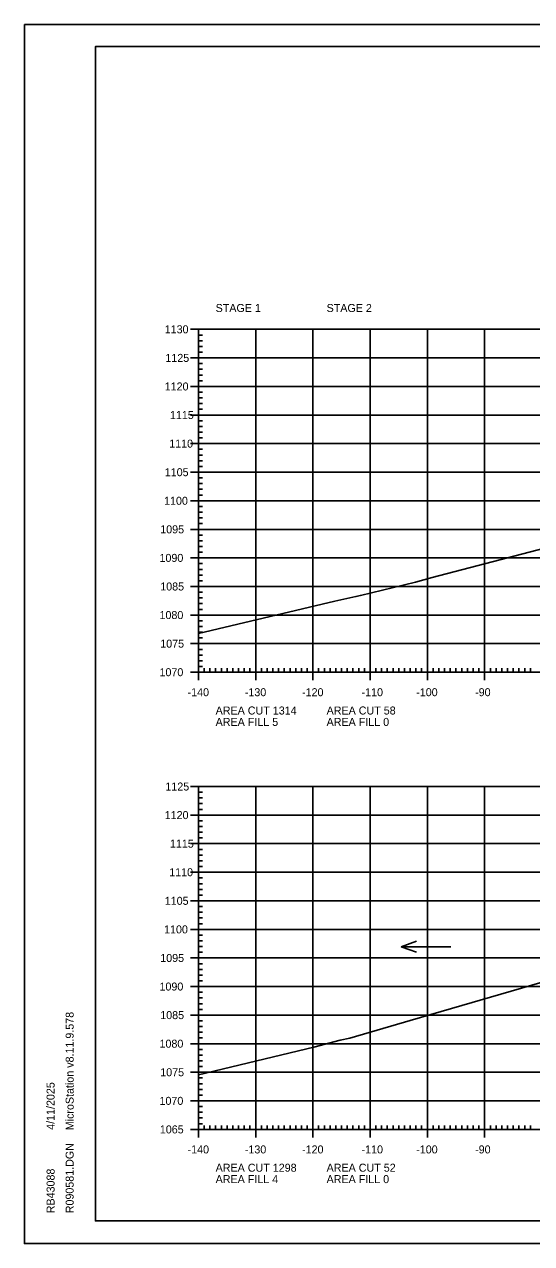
# Model space of a CAD drawing. Extents: x 1322838 to 1324533, y 339903 to 351025.
# Drawn here: x 1323533.3 to 1323621.9, y 348891.9 to 349105.2 of the extents above; entities that cross this region are included whole.
import ezdxf

# ---------------------------------------------------------------- set-up
doc = ezdxf.new("R2010")
doc.units = 0
for name, color, linetype in [('R_Axis', 7, 'Continuous'), ('R_Axis Annot', 7, 'Continuous'), ('R_Border', 7, 'Continuous'), ('R_Exist Surface', 7, 'Continuous'), ('R_Grid', 7, 'Continuous'), ('R_No Plot', 7, 'Continuous'), ('R_Water Annot', 7, 'Continuous')]:
    doc.layers.add(name, color=color, linetype=linetype)

msp = doc.modelspace()

# ---------------------------------------------------------------- linework, layer by layer
at = {"layer": 'R_Axis'}
for p, q in [((1323562.32, 349051.88), (1323565.12, 349051.88)), ((1323563.72, 348991.88), (1323563.72, 349051.88)), ((1323563.72, 349050.88), (1323564.42, 349050.88)), ((1323563.72, 349049.88), (1323564.42, 349049.88)), ((1323563.72, 349048.88), (1323564.42, 349048.88)), ((1323562.32, 349046.88), (1323565.12, 349046.88)), ((1323563.72, 349047.88), (1323564.42, 349047.88)), ((1323563.72, 349045.88), (1323564.42, 349045.88)), ((1323563.72, 349044.88), (1323564.42, 349044.88)), ((1323563.72, 349043.88), (1323564.42, 349043.88)), ((1323562.32, 349041.88), (1323565.12, 349041.88)), ((1323563.72, 349042.88), (1323564.42, 349042.88)), ((1323563.72, 349040.88), (1323564.42, 349040.88)), ((1323563.72, 349039.88), (1323564.42, 349039.88)), ((1323563.72, 349038.88), (1323564.42, 349038.88)), ((1323563.72, 349037.88), (1323564.42, 349037.88)), ((1323562.32, 349036.88), (1323565.12, 349036.88)), ((1323563.72, 349035.88), (1323564.42, 349035.88)), ((1323563.72, 349034.88), (1323564.42, 349034.88)), ((1323563.72, 349033.88), (1323564.42, 349033.88)), ((1323562.32, 349031.88), (1323565.12, 349031.88)), ((1323563.72, 349032.88), (1323564.42, 349032.88)), ((1323563.72, 349030.88), (1323564.42, 349030.88)), ((1323563.72, 349029.88), (1323564.42, 349029.88)), ((1323563.72, 349028.88), (1323564.42, 349028.88)), ((1323562.32, 349026.88), (1323565.12, 349026.88)), ((1323563.72, 349027.88), (1323564.42, 349027.88)), ((1323563.72, 349025.88), (1323564.42, 349025.88)), ((1323563.72, 349024.88), (1323564.42, 349024.88)), ((1323563.72, 349023.88), (1323564.42, 349023.88)), ((1323563.72, 349022.88), (1323564.42, 349022.88)), ((1323562.32, 349021.88), (1323565.12, 349021.88)), ((1323563.72, 349020.88), (1323564.42, 349020.88)), ((1323563.72, 349019.88), (1323564.42, 349019.88)), ((1323563.72, 349018.88), (1323564.42, 349018.88)), ((1323562.32, 349016.88), (1323565.12, 349016.88)), ((1323563.72, 349017.88), (1323564.42, 349017.88)), ((1323563.72, 349015.88), (1323564.42, 349015.88)), ((1323563.72, 349014.88), (1323564.42, 349014.88)), ((1323562.32, 349011.88), (1323565.12, 349011.88)), ((1323563.72, 349013.88), (1323564.42, 349013.88)), ((1323563.72, 349012.88), (1323564.42, 349012.88)), ((1323563.72, 349010.88), (1323564.42, 349010.88)), ((1323563.72, 349009.88), (1323564.42, 349009.88)), ((1323563.72, 349008.88), (1323564.42, 349008.88)), ((1323563.72, 349007.88), (1323564.42, 349007.88)), ((1323562.32, 349006.88), (1323565.12, 349006.88)), ((1323563.72, 349005.88), (1323564.42, 349005.88)), ((1323563.72, 349004.88), (1323564.42, 349004.88)), ((1323563.72, 349003.88), (1323564.42, 349003.88)), ((1323562.32, 349001.88), (1323565.12, 349001.88)), ((1323563.72, 349002.88), (1323564.42, 349002.88)), ((1323563.72, 349000.88), (1323564.42, 349000.88)), ((1323563.72, 348999.88), (1323564.42, 348999.88)), ((1323562.32, 348996.88), (1323565.12, 348996.88)), ((1323563.72, 348998.88), (1323564.42, 348998.88)), ((1323563.72, 348997.88), (1323564.42, 348997.88)), ((1323563.72, 348995.88), (1323564.42, 348995.88)), ((1323563.72, 348994.88), (1323564.42, 348994.88)), ((1323563.72, 348993.88), (1323564.42, 348993.88)), ((1323563.72, 348990.48), (1323563.72, 348993.28)), ((1323563.72, 348992.88), (1323564.42, 348992.88)), ((1323564.72, 348991.88), (1323564.72, 348992.58)), ((1323565.72, 348991.88), (1323565.72, 348992.58)), ((1323566.72, 348991.88), (1323566.72, 348992.58)), ((1323567.72, 348991.88), (1323567.72, 348992.58)), ((1323568.72, 348991.88), (1323568.72, 348992.58)), ((1323569.72, 348991.88), (1323569.72, 348992.58)), ((1323570.72, 348991.88), (1323570.72, 348992.58)), ((1323571.72, 348991.88), (1323571.72, 348992.58)), ((1323572.72, 348991.88), (1323572.72, 348992.58)), ((1323573.72, 348990.48), (1323573.72, 348993.28)), ((1323574.72, 348991.88), (1323574.72, 348992.58)), ((1323575.72, 348991.88), (1323575.72, 348992.58)), ((1323576.72, 348991.88), (1323576.72, 348992.58)), ((1323577.72, 348991.88), (1323577.72, 348992.58)), ((1323578.72, 348991.88), (1323578.72, 348992.58)), ((1323579.72, 348991.88), (1323579.72, 348992.58)), ((1323580.72, 348991.88), (1323580.72, 348992.58)), ((1323581.72, 348991.88), (1323581.72, 348992.58)), ((1323582.72, 348991.88), (1323582.72, 348992.58)), ((1323583.72, 348990.48), (1323583.72, 348993.28)), ((1323584.72, 348991.88), (1323584.72, 348992.58)), ((1323585.72, 348991.88), (1323585.72, 348992.58)), ((1323586.72, 348991.88), (1323586.72, 348992.58)), ((1323587.72, 348991.88), (1323587.72, 348992.58)), ((1323588.72, 348991.88), (1323588.72, 348992.58)), ((1323589.72, 348991.88), (1323589.72, 348992.58)), ((1323590.72, 348991.88), (1323590.72, 348992.58)), ((1323591.72, 348991.88), (1323591.72, 348992.58)), ((1323592.72, 348991.88), (1323592.72, 348992.58)), ((1323593.72, 348990.48), (1323593.72, 348993.28)), ((1323594.72, 348991.88), (1323594.72, 348992.58)), ((1323595.72, 348991.88), (1323595.72, 348992.58)), ((1323596.72, 348991.88), (1323596.72, 348992.58)), ((1323597.72, 348991.88), (1323597.72, 348992.58)), ((1323598.72, 348991.88), (1323598.72, 348992.58)), ((1323599.72, 348991.88), (1323599.72, 348992.58)), ((1323600.72, 348991.88), (1323600.72, 348992.58)), ((1323601.72, 348991.88), (1323601.72, 348992.58)), ((1323602.72, 348991.88), (1323602.72, 348992.58)), ((1323603.72, 348990.48), (1323603.72, 348993.28)), ((1323604.72, 348991.88), (1323604.72, 348992.58)), ((1323605.72, 348991.88), (1323605.72, 348992.58)), ((1323606.72, 348991.88), (1323606.72, 348992.58)), ((1323607.72, 348991.88), (1323607.72, 348992.58)), ((1323608.72, 348991.88), (1323608.72, 348992.58)), ((1323609.72, 348991.88), (1323609.72, 348992.58)), ((1323610.72, 348991.88), (1323610.72, 348992.58)), ((1323611.72, 348991.88), (1323611.72, 348992.58)), ((1323612.72, 348991.88), (1323612.72, 348992.58)), ((1323613.72, 348990.48), (1323613.72, 348993.28)), ((1323614.72, 348991.88), (1323614.72, 348992.58)), ((1323615.72, 348991.88), (1323615.72, 348992.58)), ((1323616.72, 348991.88), (1323616.72, 348992.58)), ((1323617.72, 348991.88), (1323617.72, 348992.58)), ((1323618.72, 348991.88), (1323618.72, 348992.58)), ((1323619.72, 348991.88), (1323619.72, 348992.58)), ((1323620.72, 348991.88), (1323620.72, 348992.58)), ((1323621.72, 348991.88), (1323621.72, 348992.58)), ((1323562.32, 348991.88), (1323565.12, 348991.88)), ((1323563.72, 348991.88), (1323843.72, 348991.88)), ((1323562.32, 348971.88), (1323565.12, 348971.88)), ((1323563.72, 348911.88), (1323563.72, 348971.88)), ((1323563.72, 348970.88), (1323564.42, 348970.88)), ((1323563.72, 348969.88), (1323564.42, 348969.88)), ((1323563.72, 348968.88), (1323564.42, 348968.88)), ((1323563.72, 348967.88), (1323564.42, 348967.88)), ((1323562.32, 348966.88), (1323565.12, 348966.88)), ((1323563.72, 348965.88), (1323564.42, 348965.88)), ((1323563.72, 348964.88), (1323564.42, 348964.88)), ((1323563.72, 348963.88), (1323564.42, 348963.88)), ((1323563.72, 348962.88), (1323564.42, 348962.88)), ((1323562.32, 348961.88), (1323565.12, 348961.88)), ((1323563.72, 348960.88), (1323564.42, 348960.88)), ((1323563.72, 348959.88), (1323564.42, 348959.88)), ((1323563.72, 348958.88), (1323564.42, 348958.88)), ((1323562.32, 348956.88), (1323565.12, 348956.88)), ((1323563.72, 348957.88), (1323564.42, 348957.88)), ((1323563.72, 348955.88), (1323564.42, 348955.88)), ((1323563.72, 348954.88), (1323564.42, 348954.88)), ((1323563.72, 348953.88), (1323564.42, 348953.88)), ((1323563.72, 348952.88), (1323564.42, 348952.88)), ((1323562.32, 348951.88), (1323565.12, 348951.88)), ((1323563.72, 348950.88), (1323564.42, 348950.88)), ((1323563.72, 348949.88), (1323564.42, 348949.88)), ((1323563.72, 348948.88), (1323564.42, 348948.88)), ((1323563.72, 348947.88), (1323564.42, 348947.88)), ((1323562.32, 348946.88), (1323565.12, 348946.88)), ((1323563.72, 348945.88), (1323564.42, 348945.88)), ((1323563.72, 348944.88), (1323564.42, 348944.88)), ((1323563.72, 348943.88), (1323564.42, 348943.88)), ((1323562.32, 348941.88), (1323565.12, 348941.88)), ((1323563.72, 348942.88), (1323564.42, 348942.88)), ((1323563.72, 348940.88), (1323564.42, 348940.88)), ((1323563.72, 348939.88), (1323564.42, 348939.88)), ((1323563.72, 348938.88), (1323564.42, 348938.88)), ((1323563.72, 348937.88), (1323564.42, 348937.88)), ((1323562.32, 348936.88), (1323565.12, 348936.88)), ((1323563.72, 348935.88), (1323564.42, 348935.88)), ((1323563.72, 348934.88), (1323564.42, 348934.88)), ((1323563.72, 348933.88), (1323564.42, 348933.88)), ((1323563.72, 348932.88), (1323564.42, 348932.88)), ((1323562.32, 348931.88), (1323565.12, 348931.88)), ((1323563.72, 348930.88), (1323564.42, 348930.88)), ((1323563.72, 348929.88), (1323564.42, 348929.88)), ((1323563.72, 348928.88), (1323564.42, 348928.88)), ((1323562.32, 348926.88), (1323565.12, 348926.88)), ((1323563.72, 348927.88), (1323564.42, 348927.88)), ((1323563.72, 348925.88), (1323564.42, 348925.88)), ((1323563.72, 348924.88), (1323564.42, 348924.88)), ((1323563.72, 348923.88), (1323564.42, 348923.88)), ((1323563.72, 348922.88), (1323564.42, 348922.88)), ((1323562.32, 348921.88), (1323565.12, 348921.88)), ((1323563.72, 348920.88), (1323564.42, 348920.88)), ((1323563.72, 348919.88), (1323564.42, 348919.88)), ((1323563.72, 348918.88), (1323564.42, 348918.88)), ((1323562.32, 348916.88), (1323565.12, 348916.88)), ((1323563.72, 348917.88), (1323564.42, 348917.88)), ((1323563.72, 348915.88), (1323564.42, 348915.88)), ((1323563.72, 348914.88), (1323564.42, 348914.88)), ((1323563.72, 348913.88), (1323564.42, 348913.88)), ((1323562.32, 348911.88), (1323565.12, 348911.88)), ((1323563.72, 348910.48), (1323563.72, 348913.28)), ((1323563.72, 348912.88), (1323564.42, 348912.88)), ((1323563.72, 348911.88), (1323843.72, 348911.88)), ((1323564.72, 348911.88), (1323564.72, 348912.58)), ((1323565.72, 348911.88), (1323565.72, 348912.58)), ((1323566.72, 348911.88), (1323566.72, 348912.58)), ((1323567.72, 348911.88), (1323567.72, 348912.58)), ((1323568.72, 348911.88), (1323568.72, 348912.58)), ((1323569.72, 348911.88), (1323569.72, 348912.58)), ((1323570.72, 348911.88), (1323570.72, 348912.58)), ((1323571.72, 348911.88), (1323571.72, 348912.58)), ((1323572.72, 348911.88), (1323572.72, 348912.58)), ((1323573.72, 348910.48), (1323573.72, 348913.28)), ((1323574.72, 348911.88), (1323574.72, 348912.58)), ((1323575.72, 348911.88), (1323575.72, 348912.58)), ((1323576.72, 348911.88), (1323576.72, 348912.58)), ((1323577.72, 348911.88), (1323577.72, 348912.58)), ((1323578.72, 348911.88), (1323578.72, 348912.58)), ((1323579.72, 348911.88), (1323579.72, 348912.58)), ((1323580.72, 348911.88), (1323580.72, 348912.58)), ((1323581.72, 348911.88), (1323581.72, 348912.58)), ((1323582.72, 348911.88), (1323582.72, 348912.58)), ((1323583.72, 348910.48), (1323583.72, 348913.28)), ((1323584.72, 348911.88), (1323584.72, 348912.58)), ((1323585.72, 348911.88), (1323585.72, 348912.58)), ((1323586.72, 348911.88), (1323586.72, 348912.58)), ((1323587.72, 348911.88), (1323587.72, 348912.58)), ((1323588.72, 348911.88), (1323588.72, 348912.58)), ((1323589.72, 348911.88), (1323589.72, 348912.58)), ((1323590.72, 348911.88), (1323590.72, 348912.58)), ((1323591.72, 348911.88), (1323591.72, 348912.58)), ((1323592.72, 348911.88), (1323592.72, 348912.58)), ((1323593.72, 348910.48), (1323593.72, 348913.28)), ((1323594.72, 348911.88), (1323594.72, 348912.58)), ((1323595.72, 348911.88), (1323595.72, 348912.58)), ((1323596.72, 348911.88), (1323596.72, 348912.58)), ((1323597.72, 348911.88), (1323597.72, 348912.58)), ((1323598.72, 348911.88), (1323598.72, 348912.58)), ((1323599.72, 348911.88), (1323599.72, 348912.58)), ((1323600.72, 348911.88), (1323600.72, 348912.58)), ((1323601.72, 348911.88), (1323601.72, 348912.58)), ((1323602.72, 348911.88), (1323602.72, 348912.58)), ((1323603.72, 348910.48), (1323603.72, 348913.28)), ((1323604.72, 348911.88), (1323604.72, 348912.58)), ((1323605.72, 348911.88), (1323605.72, 348912.58)), ((1323606.72, 348911.88), (1323606.72, 348912.58)), ((1323607.72, 348911.88), (1323607.72, 348912.58)), ((1323608.72, 348911.88), (1323608.72, 348912.58)), ((1323609.72, 348911.88), (1323609.72, 348912.58)), ((1323610.72, 348911.88), (1323610.72, 348912.58)), ((1323611.72, 348911.88), (1323611.72, 348912.58)), ((1323612.72, 348911.88), (1323612.72, 348912.58)), ((1323613.72, 348910.48), (1323613.72, 348913.28)), ((1323614.72, 348911.88), (1323614.72, 348912.58)), ((1323615.72, 348911.88), (1323615.72, 348912.58)), ((1323616.72, 348911.88), (1323616.72, 348912.58)), ((1323617.72, 348911.88), (1323617.72, 348912.58)), ((1323618.72, 348911.88), (1323618.72, 348912.58)), ((1323619.72, 348911.88), (1323619.72, 348912.58)), ((1323620.72, 348911.88), (1323620.72, 348912.58)), ((1323621.72, 348911.88), (1323621.72, 348912.58))]:
    msp.add_line(p, q, dxfattribs=at)
at = {"layer": 'R_Border'}
for p, q in [((1323545.72, 349101.34), (1323861.9, 349101.34)), ((1323545.72, 348895.88), (1323545.72, 349101.34)), ((1323545.72, 348895.88), (1323545.72, 348895.88)), ((1323861.9, 348895.88), (1323545.72, 348895.88))]:
    msp.add_line(p, q, dxfattribs=at)
at = {"layer": 'R_Exist Surface'}
for points in [[(1323563.72, 348998.68), (1323587.55, 349004.29), (1323591.22, 349005.12), (1323592.02, 349005.33), (1323601.62, 349007.66), (1323604.53, 349008.44), (1323630.9, 349015.32)], [(1323563.72, 348921.44), (1323583.9, 348926.26), (1323588.46, 348927.5), (1323590.17, 348927.87), (1323600.73, 348930.95), (1323623.77, 348937.66)]]:
    msp.add_lwpolyline(points, dxfattribs=at)
at = {"layer": 'R_Grid'}
for p, q in [((1323563.72, 349051.88), (1323843.72, 349051.88)), ((1323563.72, 348991.88), (1323563.72, 349051.88)), ((1323573.72, 348991.88), (1323573.72, 349051.88)), ((1323583.72, 348991.88), (1323583.72, 349051.88)), ((1323593.72, 348991.88), (1323593.72, 349051.88)), ((1323603.72, 348991.88), (1323603.72, 349051.88)), ((1323613.72, 348991.88), (1323613.72, 349051.88)), ((1323563.72, 349046.88), (1323843.72, 349046.88)), ((1323563.72, 349041.88), (1323843.72, 349041.88)), ((1323563.72, 349036.88), (1323843.72, 349036.88)), ((1323563.72, 349031.88), (1323843.72, 349031.88)), ((1323563.72, 349026.88), (1323843.72, 349026.88)), ((1323563.72, 349021.88), (1323843.72, 349021.88)), ((1323563.72, 349016.88), (1323843.72, 349016.88)), ((1323563.72, 349011.88), (1323843.72, 349011.88)), ((1323563.72, 349006.88), (1323843.72, 349006.88)), ((1323563.72, 349001.88), (1323843.72, 349001.88)), ((1323563.72, 348996.88), (1323843.72, 348996.88)), ((1323563.72, 348991.88), (1323843.72, 348991.88)), ((1323563.72, 348971.88), (1323843.72, 348971.88)), ((1323563.72, 348911.88), (1323563.72, 348971.88)), ((1323573.72, 348911.88), (1323573.72, 348971.88)), ((1323583.72, 348911.88), (1323583.72, 348971.88)), ((1323593.72, 348911.88), (1323593.72, 348971.88)), ((1323603.72, 348911.88), (1323603.72, 348971.88)), ((1323613.72, 348911.88), (1323613.72, 348971.88)), ((1323563.72, 348966.88), (1323843.72, 348966.88)), ((1323563.72, 348961.88), (1323843.72, 348961.88)), ((1323563.72, 348956.88), (1323843.72, 348956.88)), ((1323563.72, 348951.88), (1323843.72, 348951.88)), ((1323563.72, 348946.88), (1323843.72, 348946.88)), ((1323563.72, 348941.88), (1323843.72, 348941.88)), ((1323563.72, 348936.88), (1323843.72, 348936.88)), ((1323563.72, 348931.88), (1323843.72, 348931.88)), ((1323563.72, 348926.88), (1323843.72, 348926.88)), ((1323563.72, 348921.88), (1323843.72, 348921.88)), ((1323563.72, 348916.88), (1323843.72, 348916.88)), ((1323563.72, 348911.88), (1323843.72, 348911.88))]:
    msp.add_line(p, q, dxfattribs=at)
at = {"layer": 'R_No Plot'}
for p, q in [((1323533.31, 349105.24), (1323866.65, 349105.24)), ((1323533.31, 348891.9), (1323866.65, 348891.9))]:
    msp.add_line(p, q, dxfattribs=at)
for points in [[(1323533.31, 349105.24), (1323866.65, 349105.24), (1323866.65, 348891.9), (1323533.31, 348891.9)], [(1323779.64, 349101.34), (1323799.26, 349101.34), (1323799.26, 349091.46), (1323815.37, 349091.46), (1323838.57, 349091.46), (1323838.57, 349058.79), (1323861.77, 349058.79), (1323861.9, 348895.88), (1323545.72, 348895.88), (1323545.72, 349101.34)]]:
    msp.add_lwpolyline(points, close=True, dxfattribs=at)
at = {"layer": 'R_Water Annot'}
for p, q in [((1323599.14, 348943.85), (1323601.8, 348944.81)), ((1323607.83, 348943.85), (1323599.14, 348943.85)), ((1323599.14, 348943.85), (1323601.8, 348942.88))]:
    msp.add_line(p, q, dxfattribs=at)

# ---------------------------------------------------------------- texts
at = {"layer": 'R_Axis Annot'}
for s, p in [('STAGE 1', (1323566.72, 349054.91)), ('STAGE 2', (1323586.11, 349054.91)), ('1130', (1323557.82, 349051.18)), ('1125', (1323557.94, 349046.18)), ('1120', (1323557.82, 349041.18)), ('1115', (1323558.73, 349036.18)), ('1110', (1323558.61, 349031.18)), ('1105', (1323557.83, 349026.18)), ('1100', (1323557.71, 349021.18)), ('1095', (1323557.04, 349016.18)), ('1090', (1323556.91, 349011.18)), ('1085', (1323557.04, 349006.18)), ('1080', (1323556.91, 349001.18)), ('1075', (1323557.04, 348996.18)), ('1070', (1323556.91, 348991.18)), ('-140', (1323561.82, 348987.68)), ('-130', (1323571.82, 348987.68)), ('-120', (1323581.82, 348987.68)), ('-110', (1323592.22, 348987.68)), ('-100', (1323601.77, 348987.68)), ('-90', (1323612.06, 348987.68)), ('AREA CUT 1314', (1323566.72, 348984.48)), ('AREA CUT 58', (1323586.11, 348984.48)), ('AREA FILL 5', (1323566.72, 348982.48)), ('AREA FILL 0', (1323586.11, 348982.48)), ('1125', (1323557.94, 348971.18)), ('1120', (1323557.82, 348966.18)), ('1115', (1323558.73, 348961.18)), ('1110', (1323558.61, 348956.18)), ('1105', (1323557.83, 348951.18)), ('1100', (1323557.71, 348946.18)), ('1095', (1323557.04, 348941.18)), ('1090', (1323556.91, 348936.18)), ('1085', (1323557.04, 348931.18)), ('1080', (1323556.91, 348926.18)), ('1075', (1323557.04, 348921.18)), ('1070', (1323556.91, 348916.18)), ('1065', (1323556.97, 348911.18)), ('-140', (1323561.82, 348907.68)), ('-130', (1323571.82, 348907.68)), ('-120', (1323581.82, 348907.68)), ('-110', (1323592.22, 348907.68)), ('-100', (1323601.77, 348907.68)), ('-90', (1323612.06, 348907.68)), ('AREA CUT 1298', (1323566.72, 348904.48)), ('AREA CUT 52', (1323586.11, 348904.48)), ('AREA FILL 4', (1323566.72, 348902.48)), ('AREA FILL 0', (1323586.11, 348902.48))]:
    msp.add_text(s, height=1.4, dxfattribs=at).set_placement(p)
at = {"layer": 'R_Border'}
for s, p in [('MicroStation v8.11.9.578', (1323541.91, 348911.74)), ('4/11/2025', (1323538.58, 348911.81)), ('R090581.DGN', (1323541.91, 348897.21)), ('RB43088', (1323538.58, 348897.21))]:
    msp.add_text(s, height=1.4, rotation=90, dxfattribs=at).set_placement(p)

doc.saveas('drawing.dxf')
